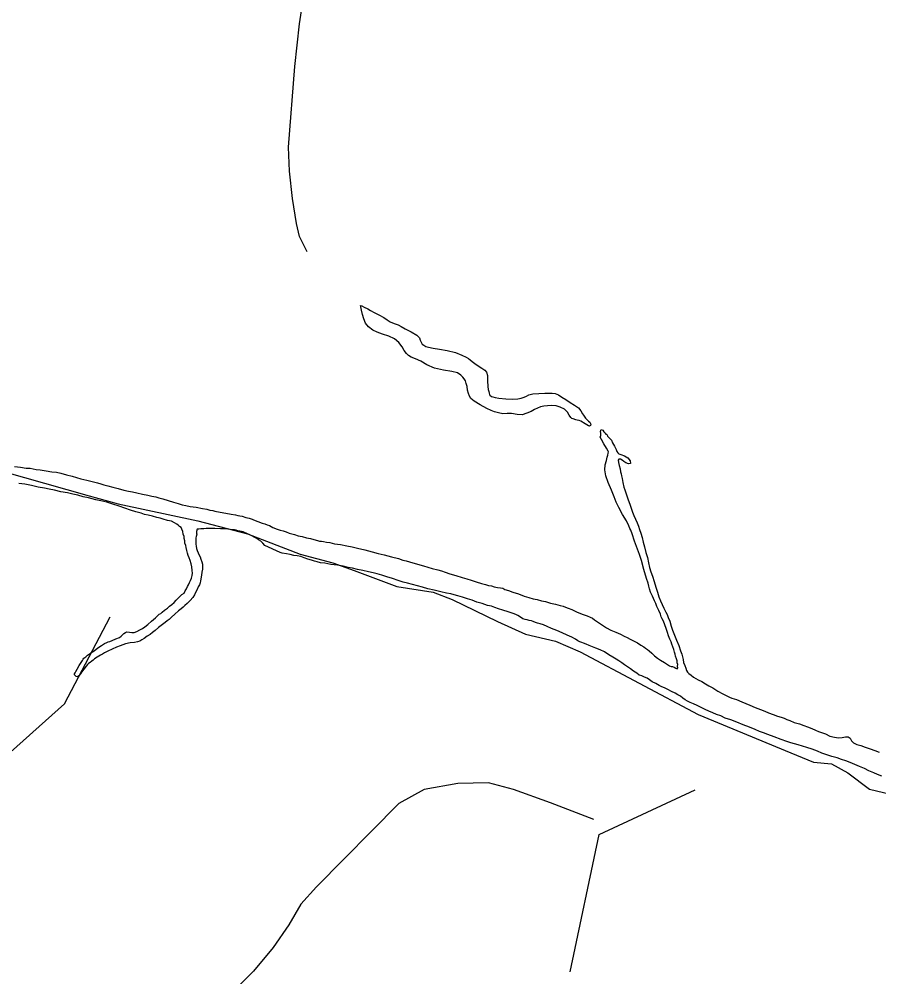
# Model space of a CAD drawing. Extents: x 1662474 to 1856135, y 779280 to 917889.
# Drawn here: x 1728129 to 1729707, y 797332 to 799088 of the extents above; entities that cross this region are included whole.
import ezdxf

# ---------------------------------------------------------------- set-up
doc = ezdxf.new("R2010")
doc.units = 0
for name, color, linetype in [('Exist Boundary Political City Limit New', 7, 'Continuous'), ('Exist Hydrographic Lake Shore', 7, 'Continuous'), ('Exist Hydrographic Misc Water Feature', 7, 'Continuous'), ('Map Preparation Boundary City Limit Buffer Line', 7, 'Continuous')]:
    doc.layers.add(name, color=color, linetype=linetype)

msp = doc.modelspace()

# ---------------------------------------------------------------- linework, layer by layer
at = {"layer": 'Exist Boundary Political City Limit New'}
msp.add_lwpolyline([(1728056.4, 798270.6), (1728257.6, 798213.8), (1728311.2, 798199.1), (1728456.9, 798168.1), (1728548.2, 798144.3), (1728645.1, 798107.1), (1728704.9, 798091.3), (1728743.9, 798076.7), (1728822.5, 798047.4), (1728888.9, 798037.1), (1728923.6, 798023.6), (1729007.1, 797983.4), (1729058.4, 797960.2), (1729113.1, 797947.5), (1729158.9, 797928), (1729375.2, 797812.8), (1729545.2, 797742.7), (1729586.6, 797725.6), (1729619.6, 797722.6), (1729650, 797706.1), (1729689.6, 797675.7), (1729756.1, 797659.8)], dxfattribs=at)
at = {"layer": 'Exist Hydrographic Lake Shore'}
for points in [[(1729138.5, 798361.7), (1729135.4, 798367.2), (1729129.6, 798372.7), (1729122.2, 798376.4), (1729114.4, 798378.8), (1729106.2, 798379.5), (1729098.6, 798379), (1729092.1, 798378.5), (1729086, 798377.2), (1729080.2, 798374.8), (1729074.8, 798372.4), (1729068.5, 798368.8), (1729060.9, 798365.4), (1729052.5, 798362.8), (1729043, 798363.2), (1729032.8, 798364.8), (1729024.4, 798364.8), (1729016.5, 798364.3), (1729008.9, 798365.9), (1729001.5, 798368), (1728995.2, 798370.3), (1728987.4, 798374.2), (1728975.2, 798381.1), (1728964, 798387.7), (1728957.8, 798392.4), (1728955.4, 798396.6), (1728953.5, 798401.6), (1728951.9, 798407.9), (1728951.4, 798414.4), (1728949.5, 798419.7), (1728948, 798424.7), (1728945.9, 798428.4), (1728943.2, 798431.5), (1728939.6, 798435.4), (1728933.5, 798439.4), (1728923.4, 798442), (1728907.6, 798444.4), (1728891.2, 798448.1), (1728877.1, 798454.3), (1728866.4, 798460.9), (1728856.4, 798465.4), (1728848.8, 798468.5), (1728843.5, 798471.1), (1728840.1, 798474.8), (1728835.9, 798480.3), (1728831.8, 798487.1), (1728825.6, 798495.2), (1728817.8, 798502.1), (1728807.6, 798507.1), (1728796.2, 798510.5), (1728786.2, 798513.9), (1728777.9, 798518.1), (1728770.2, 798523.9), (1728764.8, 798530.7), (1728761.4, 798538.3), (1728759, 798546.7), (1728757.1, 798554.3), (1728756.1, 798560.4), (1728755.6, 798562.8), (1728758, 798562.2), (1728762.6, 798560.1), (1728768.8, 798557.2), (1728774.2, 798554.1), (1728780.8, 798550.1), (1728789.2, 798545.7), (1728798.1, 798540.9), (1728804.4, 798536.5), (1728809.9, 798532.8), (1728817.2, 798529.9), (1728824.4, 798527.3), (1728830.4, 798524.4), (1728837.8, 798520.5), (1728848.8, 798514.7), (1728859, 798508.4), (1728864, 798503.7), (1728865.2, 798499.5), (1728867.1, 798495.8), (1728869, 798492.4), (1728871.9, 798490), (1728875.2, 798487.9), (1728880.2, 798486.4), (1728888.6, 798484.8), (1728900.8, 798483.2), (1728914.6, 798480.8), (1728929.6, 798476.9), (1728941.6, 798472.2), (1728949.2, 798468.5), (1728953.5, 798465.9), (1728956.6, 798463.5), (1728960.4, 798460.4), (1728965.2, 798456.7), (1728971.4, 798452.5), (1728977.9, 798448.3), (1728984, 798444.4), (1728986.9, 798440.7), (1728988.4, 798434.6), (1728988.6, 798424.9), (1728989.2, 798414.7), (1728990, 798408.9), (1728990.8, 798405.2)], [(1728990.8, 798405.2), (1728991.5, 798402.4), (1728992.1, 798400), (1728993.1, 798398.4), (1728996.2, 798396.3), (1728998.6, 798395.8), (1729002.4, 798394.5), (1729009.6, 798393.2), (1729022, 798392.1), (1729035.1, 798391.1), (1729044.2, 798391.6), (1729050.4, 798392.9), (1729055.6, 798395.2), (1729060, 798396.9), (1729064.2, 798399.2), (1729071.6, 798400.8), (1729082.6, 798401.6), (1729093.9, 798402.4), (1729102, 798402.4), (1729107.2, 798402.4), (1729112.8, 798401.6), (1729119.1, 798399.2), (1729125.1, 798395.2), (1729132.5, 798390.6), (1729140.4, 798385.3), (1729148.2, 798380.1), (1729155.6, 798375.1), (1729160, 798369.6), (1729163, 798364.1), (1729164.5, 798361.7), (1729166.9, 798358), (1729168.2, 798356.2), (1729172.1, 798352.5), (1729173.8, 798350.7), (1729176.1, 798348.8), (1729178.1, 798345.1), (1729177.6, 798342.8), (1729175.5, 798341.8), (1729173.8, 798342.2), (1729167.9, 798346.2), (1729160, 798350.9), (1729156.9, 798352), (1729153, 798352.8), (1729150.9, 798353.3), (1729145.6, 798355.1), (1729143.2, 798355.9), (1729141.4, 798357.8), (1729138.5, 798361.7)], [(1729332.8, 797923.6), (1729331.8, 797927.3), (1729330.4, 797932), (1729328.9, 797937), (1729326.8, 797941.8), (1729325.4, 797945.9), (1729323.2, 797951.2), (1729320.6, 797957.2), (1729318.9, 797963.5), (1729316.2, 797970.6), (1729314.1, 797977.2), (1729311.5, 797983.8), (1729309.1, 797988.4), (1729307.5, 797992.1), (1729305.8, 797996.9), (1729302.9, 798003.7), (1729299.4, 798010.8), (1729297.4, 798016.3), (1729294.8, 798021.5), (1729291.5, 798029.7), (1729287.9, 798037.2), (1729286, 798043.6), (1729284.8, 798048.1), (1729283.6, 798053.6), (1729280.2, 798062.5), (1729275.5, 798078.8), (1729270.9, 798095.3), (1729267.6, 798106.3), (1729264, 798116.2), (1729258.5, 798130.7), (1729253.8, 798144.4), (1729251.6, 798150.7), (1729249.9, 798154.3), (1729248, 798159.1), (1729243.5, 798167.8), (1729236.4, 798179.6), (1729229.4, 798192.4), (1729224.6, 798202.6), (1729221.2, 798212.1), (1729216, 798224.4), (1729209.9, 798238.1), (1729205.8, 798250.4), (1729203.6, 798261.7), (1729204.4, 798271.1), (1729206.8, 798279), (1729208.4, 798285.1), (1729209.6, 798288.4), (1729210.1, 798292.1), (1729210.5, 798294.5), (1729209.9, 798296.1), (1729207.2, 798301.3), (1729202.2, 798309.4), (1729197.6, 798317.1), (1729195.2, 798321.5), (1729196.8, 798324.4), (1729196.8, 798328.6), (1729195.8, 798331.8), (1729197.4, 798335.7), (1729200.5, 798334.1), (1729202.2, 798331.5), (1729204.4, 798328.9), (1729206, 798327.3), (1729207.9, 798325.8), (1729209.1, 798323.1), (1729212, 798320.5), (1729214.4, 798317.6), (1729216, 798315.8), (1729218, 798311.3), (1729221.8, 798304.8), (1729224.4, 798298.7), (1729226.2, 798295.2), (1729227.5, 798292.6), (1729229.6, 798290.8), (1729233.5, 798289.5), (1729240.1, 798287.1), (1729245.9, 798283.8), (1729250.1, 798277.9), (1729250.9, 798273.5), (1729247.2, 798272.4), (1729242.5, 798274.3), (1729239, 798276.9), (1729235.9, 798279.2), (1729232.5, 798281.1), (1729229.6, 798281.1), (1729228.2, 798279.2), (1729228.9, 798274.8), (1729230.4, 798269.6), (1729232, 798263.5), (1729232.8, 798258), (1729233.8, 798254.1), (1729234.4, 798250.9), (1729235.6, 798245.7), (1729237.2, 798238.1), (1729238.8, 798229.9), (1729240.6, 798224.7), (1729242.5, 798219.7), (1729244.2, 798213.9), (1729246.6, 798206.6), (1729249.5, 798198.7), (1729252.5, 798191.1)], [(1728120.8, 798267.8), (1728131.8, 798266.4), (1728142, 798264.8), (1728149.4, 798264.6), (1728154.9, 798263.2), (1728160.4, 798262.5), (1728168, 798261.7), (1728178.8, 798260.1), (1728189.2, 798258.2), (1728197.6, 798257.2), (1728206, 798255.6), (1728216, 798252.5), (1728226.5, 798249.9), (1728234.4, 798247.8), (1728242.5, 798245.1), (1728253.5, 798242.5), (1728265.4, 798239.6), (1728273.2, 798237.6), (1728279.2, 798235.9), (1728284.8, 798234.4), (1728292.1, 798232.3), (1728301.2, 798229.7), (1728311.2, 798227.1), (1728321.2, 798224.4), (1728329.9, 798222.3), (1728337.2, 798221.2), (1728345.1, 798219.7), (1728355.4, 798217.1), (1728365.4, 798215.2), (1728372.9, 798213.6), (1728379.8, 798212.1), (1728385.5, 798210.5), (1728392.9, 798208.4), (1728402.4, 798205.2), (1728412.2, 798202.4), (1728421.2, 798199.8), (1728428.2, 798197.4), (1728435.1, 798196.1), (1728443.2, 798194.5), (1728454.2, 798192.9), (1728465.6, 798190.8), (1728473.8, 798189.5), (1728479, 798187.9), (1728484.8, 798186.9), (1728488.4, 798186.1), (1728518.4, 798180.3), (1728526, 798178.8), (1728530.6, 798177.9), (1728534.1, 798177.4), (1728538.2, 798176.4), (1728544.9, 798174.3), (1728551.1, 798172.7), (1728554.9, 798171.7), (1728556.6, 798170.9), (1728559, 798170.1), (1728575.2, 798164.1), (1728580.2, 798162.5), (1728584.5, 798160.6), (1728588.4, 798159.3), (1728594.8, 798155.9), (1728602.4, 798153), (1728608.1, 798150.9), (1728613.4, 798149.6), (1728619.1, 798148.1), (1728624.6, 798145.7), (1728629.6, 798144.4), (1728634.4, 798142.8), (1728641.1, 798140.4), (1728648.8, 798139.1), (1728656.6, 798137), (1728663.8, 798135.7), (1728670.2, 798134.1)], [(1728426.2, 798155.6), (1728423.4, 798157.8), (1728421.2, 798160.1), (1728418.4, 798161.9), (1728414.4, 798164.6), (1728408.6, 798167.2), (1728401.2, 798168.5), (1728393.6, 798170.9), (1728387.9, 798172.7), (1728381.6, 798174.3), (1728374, 798176.4), (1728366.1, 798178.5), (1728359.2, 798179.8), (1728352.8, 798181.9), (1728343.5, 798184.8), (1728333.5, 798187.7), (1728323.4, 798191.6), (1728312.9, 798195.2), (1728301.2, 798198.7), (1728289.8, 798202.1), (1728278.8, 798204.8), (1728269.8, 798206.8), (1728263.2, 798208.4), (1728256.4, 798210), (1728246.6, 798212.3), (1728236.8, 798215.2), (1728227.5, 798217.1), (1728218.1, 798219.2), (1728205.8, 798221.2), (1728193.9, 798224.1), (1728184, 798226), (1728175.5, 798228.1), (1728164, 798229.7), (1728151.6, 798232.6), (1728139.4, 798235.2), (1728128.9, 798236.8)], [(1729252.5, 798191.1), (1729254.5, 798184.2), (1729257.1, 798177.7), (1729260, 798171.1), (1729263, 798164.3), (1729265.6, 798158.6), (1729267.6, 798152.5), (1729270, 798145.7), (1729272.4, 798137.6), (1729274.5, 798129.1), (1729276.9, 798120.2), (1729279.2, 798110), (1729281.9, 798100.6), (1729283.9, 798090.8), (1729286, 798082.4), (1729288.4, 798074.8), (1729291.2, 798066.4), (1729294.4, 798056.7), (1729297.6, 798046.4), (1729300.5, 798037), (1729302.9, 798028.9), (1729306, 798021.5), (1729309.1, 798014.7), (1729312.2, 798007.6), (1729315.8, 798000.8), (1729318.4, 797996.1), (1729320.4, 797990.8), (1729323.2, 797984), (1729325.6, 797975.1), (1729328, 797967.8), (1729330.6, 797961.7), (1729333.2, 797955.6), (1729335.6, 797949.1), (1729339.4, 797939.6), (1729342.8, 797929.9), (1729344.9, 797923.4), (1729346.4, 797918.6), (1729347.8, 797913.7), (1729348.5, 797908.4), (1729350.9, 797902.9), (1729352.5, 797897.6), (1729354, 797893.7), (1729355.4, 797890.8), (1729358, 797887.9), (1729362.1, 797884.8), (1729366.6, 797881.6), (1729370.8, 797879.2), (1729375.2, 797876.6), (1729382.1, 797873.5), (1729388.4, 797869.3), (1729394.8, 797865.6), (1729402, 797861.7), (1729411.2, 797855.9), (1729420.4, 797850.9), (1729426.5, 797847.5), (1729430.1, 797845.9), (1729432.8, 797844.9), (1729437.2, 797842.8), (1729445.6, 797840.2), (1729455.4, 797836.2), (1729462.6, 797833.1), (1729470.2, 797829.9), (1729480, 797826), (1729489.8, 797822.3), (1729497.4, 797818.9), (1729504.4, 797815.8), (1729512.8, 797812.9), (1729520.6, 797810), (1729527.5, 797807.9), (1729532.8, 797806.1), (1729537.8, 797803.9), (1729543.5, 797801.6), (1729551.6, 797798.4), (1729560.9, 797795.8), (1729568.8, 797792.4), (1729576, 797790.1), (1729583.6, 797787.1), (1729590.5, 797784.2), (1729596, 797781.9), (1729601.5, 797779.6), (1729608.9, 797777.2), (1729616.8, 797773.2), (1729625.1, 797771.1), (1729632.8, 797769.8), (1729639.2, 797770.9), (1729645.4, 797771.9), (1729650.4, 797771.7), (1729654, 797769.3), (1729656.6, 797764.8), (1729660.2, 797760.9), (1729666.1, 797758), (1729673.8, 797755.7), (1729681.9, 797752.8), (1729690.5, 797749.6), (1729699.1, 797746.8), (1729707.2, 797743.9)], [(1728307.9, 797936.5), (1728299.8, 797932.8), (1728292.1, 797928.9), (1728286, 797925.8), (1728282.4, 797923.6), (1728278.5, 797921.6), (1728272.6, 797918.1), (1728267.6, 797914.7), (1728264.8, 797912.6), (1728262.4, 797910.8), (1728259.5, 797908.4), (1728256.4, 797906.3), (1728254.5, 797904.5), (1728251.9, 797901.6), (1728247.8, 797895.8), (1728243.5, 797890.6), (1728242, 797887.7), (1728238.9, 797884), (1728236.5, 797881.9), (1728233.6, 797882.7), (1728231.8, 797884.5), (1728230.4, 797886.4), (1728231.8, 797889.2), (1728233.2, 797891.6), (1728235.9, 797896.3), (1728239.6, 797902.6), (1728243.2, 797908.4), (1728245.4, 797911.8), (1728246.4, 797914.4), (1728248.2, 797916), (1728251.6, 797918.9), (1728254.9, 797921.8), (1728257.5, 797923.4), (1728260.9, 797926), (1728266.6, 797929.9), (1728273.8, 797934.9), (1728280.2, 797939.4), (1728286, 797942.8), (1728290, 797944.9), (1728292.4, 797946.2), (1728295.5, 797946.8), (1728300, 797948.8), (1728306.8, 797951.7), (1728313.1, 797954.3), (1728316.5, 797956.4), (1728318.4, 797958.2), (1728321.2, 797961.2), (1728324.4, 797963.5), (1728326.2, 797964.6), (1728331.8, 797964.1), (1728335.9, 797963.2), (1728340.1, 797963), (1728345.4, 797964.8), (1728350.4, 797968.2), (1728355.6, 797970.9), (1728360.1, 797973.8), (1728365.4, 797977.7), (1728371.9, 797984.2), (1728379.2, 797990.3), (1728383.8, 797994.5), (1728386.4, 797996.9), (1728389, 797998.4), (1728391.6, 798000.8), (1728396.2, 798004.5), (1728401.2, 798008.1), (1728405.2, 798011.3), (1728409.1, 798014.4), (1728413.4, 798018.4), (1728417.2, 798022.8), (1728420.8, 798026), (1728424.4, 798029.7), (1728428, 798032.8), (1728431.8, 798035.7), (1728434.1, 798039.9), (1728436.1, 798043.3), (1728438.2, 798047.5), (1728440.1, 798050.9), (1728442, 798055.1), (1728443.5, 798058.6), (1728445.4, 798063.2), (1728446.4, 798068), (1728447.2, 798072.4), (1728446.6, 798077.2), (1728445.9, 798083.5), (1728444.9, 798089.5), (1728442.8, 798095.3), (1728441.1, 798100.2), (1728439.6, 798104.5), (1728438.2, 798108.9), (1728437.2, 798113.9), (1728435.9, 798119.2), (1728434.9, 798123.1), (1728433.5, 798127.1), (1728433.2, 798131.5), (1728432.2, 798135.4), (1728432, 798139.6), (1728430.4, 798143.8), (1728429.4, 798148.3), (1728428, 798152.8), (1728426.2, 798155.6)], [(1728770.2, 798074.8), (1728760, 798076.9), (1728750.1, 798079), (1728741.1, 798081.1), (1728733.2, 798082.4), (1728723.6, 798084.8), (1728713.1, 798086.6), (1728701.2, 798088.2), (1728690.2, 798090.3), (1728682.1, 798091.1), (1728676.1, 798092.9), (1728670.9, 798094), (1728665.6, 798095.8), (1728659, 798097.9), (1728652.5, 798100), (1728645.9, 798102.4), (1728639.6, 798103.7), (1728633.5, 798104.5), (1728626.8, 798106.1), (1728619.6, 798107.4), (1728612, 798108.7), (1728607.9, 798110), (1728580, 798122.6), (1728576.4, 798127.1), (1728572.4, 798130.7), (1728568.5, 798133.1), (1728565.6, 798135.4), (1728551.1, 798143.3), (1728548, 798144.4), (1728540.1, 798147.8), (1728534.4, 798149.1), (1728530.4, 798149.9), (1728527.5, 798150.9), (1728524.4, 798151.7), (1728520.8, 798151.7), (1728516, 798152.5), (1728508.6, 798153.3), (1728498.4, 798153.6), (1728488.4, 798154.1), (1728482.1, 798154.1), (1728476.9, 798154.1), (1728472.6, 798154.1), (1728468, 798153.6), (1728462.8, 798153.6), (1728458.8, 798153), (1728456.1, 798152.8), (1728454.9, 798148.6), (1728454.9, 798145.4), (1728455.4, 798143.8), (1728454.2, 798139.6), (1728453.5, 798136.8), (1728453.2, 798133.1), (1728453.5, 798129.1), (1728453.5, 798125.2), (1728453.8, 798121.5), (1728454.9, 798117.6), (1728456.1, 798113.4), (1728457.8, 798109.7), (1728459.2, 798106.3), (1728461.4, 798102.1), (1728462.4, 798097.6), (1728464.2, 798092.9), (1728465.4, 798088.8), (1728465.6, 798084.2), (1728465.4, 798079.2), (1728464.5, 798074), (1728463.8, 798068.5), (1728463.2, 798065.1), (1728462.8, 798060.9), (1728461.9, 798057.8), (1728461.4, 798054.3), (1728460.1, 798050.9), (1728458, 798047.2), (1728456.1, 798042.2), (1728453.5, 798037.6), (1728450.9, 798032.3), (1728447.8, 798027.6), (1728442.8, 798021.8), (1728437.5, 798016.6), (1728433.5, 798012.9), (1728430.4, 798009.8), (1728426.5, 798006.8), (1728421.8, 798002.9), (1728415.1, 797997.1), (1728408.6, 797991.4), (1728404.4, 797987.4), (1728400.8, 797984.8), (1728397.4, 797981.9), (1728392.4, 797977.9), (1728385.2, 797972.4), (1728378.5, 797966.7), (1728373.8, 797963.2), (1728369.5, 797959.9), (1728364.2, 797956.4), (1728358.8, 797952.5), (1728354.2, 797949.6), (1728350.4, 797947.2), (1728346.6, 797945.9), (1728341.1, 797945.1), (1728332.8, 797944.4)], [(1728670.2, 798134.1), (1728676.4, 798132.3), (1728680.2, 798131), (1728684, 798130.7), (1728687.9, 798129.9), (1728692.9, 798129.1), (1728699.1, 798128.1), (1728707.6, 798126), (1728718.9, 798124.4), (1728730.4, 798122.3), (1728740.1, 798120.2), (1728750.1, 798118.1), (1728763.8, 798114.7), (1728777.1, 798111.3), (1728787.9, 798108.1), (1728799.1, 798105.5), (1728812.2, 798102.1), (1728825.1, 798098.7), (1728833.5, 798096.1), (1728839.6, 798094.8), (1728845.6, 798092.7), (1728855.6, 798090.1), (1728871.4, 798085.3), (1728887.1, 798080.9), (1728897.6, 798078.5), (1728904.4, 798076.1), (1728911.2, 798074), (1728919.6, 798070.9), (1728930.6, 798068), (1728942, 798064.3), (1728950.4, 798061.7), (1728958.8, 798059.1), (1728967.9, 798055.9), (1728977.4, 798053.3), (1728984.8, 798051.2), (1728990.5, 798049.6), (1728995.8, 798048.6), (1729001, 798047.2), (1729006.8, 798045.7), (1729012.2, 798044.9), (1729016.5, 798044.4), (1729020.6, 798042.2), (1729027, 798040.4), (1729035.1, 798037.2), (1729045.6, 798033.9), (1729056.1, 798029.9), (1729064.2, 798027.3), (1729072.1, 798025.2), (1729079.8, 798023.6), (1729087.6, 798021.2), (1729095.2, 798019.9), (1729103.9, 798017.3), (1729113.4, 798015.2), (1729121.8, 798012.6), (1729127.5, 798011.3), (1729132, 798009.8), (1729136.4, 798007.9), (1729143.2, 798005.2), (1729153.2, 798000.8), (1729164, 797996.3), (1729171.6, 797993.7), (1729176.9, 797991.4), (1729181, 797989.5), (1729185.2, 797986.4), (1729192.1, 797981.9), (1729199.6, 797976.9), (1729207.2, 797971.9), (1729215.1, 797967.8), (1729224.1, 797963.8), (1729232.5, 797960.4), (1729239.4, 797956.7), (1729244.9, 797954.1), (1729250.4, 797951.2), (1729256.4, 797948.1), (1729263.8, 797944.1), (1729270.2, 797939.9), (1729275.2, 797936.8), (1729278.8, 797934.4), (1729282.4, 797932.3), (1729285.5, 797929.7), (1729290, 797925.2), (1729295.2, 797920.5), (1729300.5, 797916.3), (1729306.2, 797912.6), (1729313.4, 797908.1), (1729319.1, 797904.5), (1729322.8, 797902.4), (1729325.6, 797900.8), (1729328.2, 797900.8), (1729331.1, 797899.8), (1729334.4, 797897.9), (1729336.8, 797896.9), (1729338, 797898.7), (1729337.5, 797901.6), (1729337.8, 797904.5), (1729336.8, 797907.6), (1729336.4, 797911.3), (1729335.4, 797915.2), (1729333.8, 797919.7), (1729332.8, 797923.6)], [(1729435.1, 797803.2), (1729424.9, 797806.3), (1729416.5, 797810.2), (1729408.6, 797813.1), (1729402, 797816), (1729394.8, 797819.2), (1729387.9, 797822.1), (1729380.8, 797825.8), (1729373.1, 797829.1), (1729366.4, 797832.6), (1729360.4, 797834.9), (1729355.6, 797837.6), (1729351.1, 797839.9), (1729347.2, 797843.1), (1729342.8, 797846.2), (1729338, 797848.8), (1729332.8, 797852), (1729326.5, 797855.1), (1729319.6, 797858.8), (1729313.4, 797861.9), (1729308.4, 797863.8), (1729303.4, 797865.9), (1729297.4, 797869.6), (1729290.8, 797872.7), (1729286, 797876.4), (1729281.6, 797879.6), (1729276.4, 797881.6), (1729271.6, 797884), (1729266.9, 797885.3), (1729262.6, 797888.8), (1729256.6, 797892.4), (1729250.9, 797896.6), (1729245.6, 797900.2), (1729240.1, 797903.9), (1729234.9, 797907.6), (1729229.4, 797911.3), (1729224.4, 797914.4), (1729218.6, 797918.1), (1729211, 797922.6), (1729203.4, 797927.6), (1729195.2, 797931.2), (1729187.6, 797934.6), (1729181.4, 797937.2), (1729175, 797939.6), (1729169.5, 797942), (1729164.8, 797943.6), (1729161.4, 797944.9), (1729157.8, 797946.2), (1729154.2, 797948.1), (1729150.1, 797951.2), (1729143.2, 797954.9), (1729134.9, 797958.2), (1729125.6, 797962.5), (1729115.8, 797966.9), (1729106.2, 797970.9), (1729098.1, 797974.3), (1729091.2, 797977.2), (1729085.2, 797979.2), (1729080.2, 797980.6), (1729076.4, 797981.9), (1729072.4, 797983.2), (1729069.5, 797984.5), (1729065.2, 797985.3), (1729061.6, 797986.4), (1729058, 797987.1), (1729053.5, 797988.4), (1729049, 797991.6), (1729044.2, 797994.5), (1729040.6, 797996.3), (1729035.6, 797998.4), (1729026.8, 798001.3), (1729016.5, 798004.5), (1729008.6, 798006.8), (1729002, 798009.2), (1728995.8, 798011.3), (1728988.4, 798013.1), (1728978.8, 798016.3), (1728968.8, 798019.2), (1728960.4, 798022.3), (1728951.9, 798024.9), (1728942.8, 798028.1), (1728934.4, 798030.7), (1728927.5, 798032.3), (1728921.2, 798034.1), (1728913.4, 798035.7), (1728902.9, 798038.1), (1728890.8, 798040.7), (1728879.2, 798043.6), (1728869.2, 798046.2), (1728860.4, 798049.1), (1728850.9, 798051.2), (1728842, 798053.6), (1728833.9, 798055.6), (1728824.6, 798058.8), (1728814.4, 798062.2), (1728803.9, 798065.6), (1728794.5, 798068.2), (1728786, 798070.9), (1728778.8, 798072.7), (1728770.2, 798074.8)], [(1728332.8, 797944.4), (1728324.6, 797942.2), (1728319.6, 797940.7), (1728314.6, 797938.9), (1728307.9, 797936.5)], [(1729712, 797700), (1729704.4, 797702.9), (1729697.4, 797706.1), (1729688.6, 797709.8), (1729680.2, 797713.7), (1729671.4, 797717.6), (1729662.4, 797721.2), (1729654, 797724.7), (1729645.9, 797727.8), (1729638.2, 797730.4), (1729630.4, 797733.1), (1729620.6, 797735.7), (1729611, 797739.1), (1729602.2, 797742.2), (1729593.9, 797745.4), (1729584.5, 797749.4), (1729574.8, 797752.2), (1729566.4, 797754.9), (1729558.5, 797757.2), (1729551.9, 797759.1), (1729545.4, 797761.2), (1729537.8, 797763.5), (1729527.5, 797767.2), (1729514.6, 797771.7), (1729502.9, 797776.1), (1729494.8, 797779.2), (1729487.9, 797781.9), (1729479.8, 797785.1), (1729469.2, 797789.5), (1729457.6, 797794), (1729445.9, 797798.7), (1729435.1, 797803.2)]]:
    msp.add_lwpolyline(points, dxfattribs=at)
at = {"layer": 'Exist Hydrographic Misc Water Feature'}
for points in [[(1728657.5, 798661.3), (1728643.8, 798689.4), (1728638.1, 798713.4), (1728630.5, 798759.5), (1728625.2, 798809.6), (1728623.5, 798853.6), (1728634.8, 799001.6), (1728643.6, 799079.5), (1728654.3, 799147.4)], [(1725423.5, 796445.2), (1725875.4, 796646.1), (1726092.3, 796687.5), (1726342.3, 796685.7), (1726691.5, 796580.2), (1726874.4, 796606), (1727178.5, 796951.1), (1727380.5, 797150.4), (1727623.5, 797306.3), (1728212.4, 797832.6), (1728296.5, 797991.8)], [(1729183.9, 797620), (1729104.2, 797650.8), (1729036.5, 797675.4), (1728990.6, 797687.8), (1728934.4, 797686.3), (1728872.2, 797675), (1728826.1, 797649.4), (1728674.6, 797496.8), (1728646.3, 797465), (1728623.9, 797427.2), (1728595.6, 797385.5), (1728559.1, 797341.8), (1728508.5, 797292.2)], [(1729140.4, 797341.1), (1729193.6, 797592.8), (1729369.5, 797674.5)]]:
    msp.add_lwpolyline(points, dxfattribs=at)
at = {"layer": 'Map Preparation Boundary City Limit Buffer Line'}
msp.add_lwpolyline([(1728056.4, 798270.6), (1728257.6, 798213.8), (1728311.2, 798199.1), (1728456.9, 798168.1), (1728548.2, 798144.3), (1728645.1, 798107.1), (1728704.9, 798091.3), (1728743.9, 798076.7), (1728822.5, 798047.4), (1728888.9, 798037.1), (1728923.6, 798023.6), (1729007.1, 797983.4), (1729058.4, 797960.2), (1729113.1, 797947.5), (1729158.9, 797928), (1729375.2, 797812.8), (1729545.2, 797742.7), (1729586.6, 797725.6), (1729619.6, 797722.6), (1729650, 797706.1), (1729689.6, 797675.7), (1729756.1, 797659.8)], dxfattribs=at)

doc.saveas('drawing.dxf')
